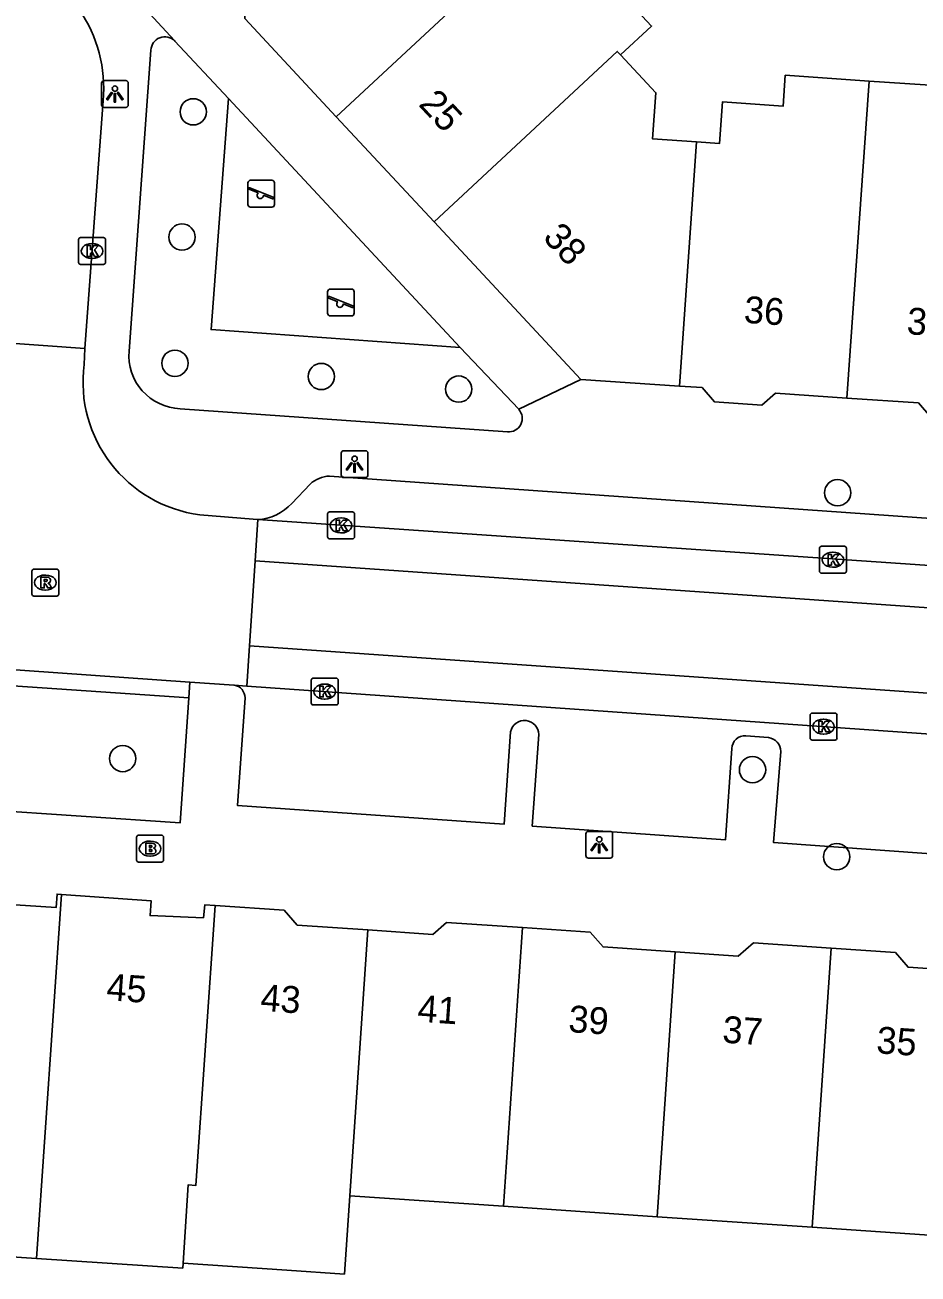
# Model space of a CAD drawing. Extents: x 159961 to 160856, y 382704 to 383353.
# Drawn here: x 160732.3 to 160765.54, y 382924.09 to 382970.59 of the extents above; entities that cross this region are included whole.
import ezdxf

# ---------------------------------------------------------------- set-up
doc = ezdxf.new("R2010")
doc.units = 0
for name, color, linetype in [('IMGEO_Boom', 7, 'Continuous'), ('IMGEO_Brandkraan', 7, 'Continuous'), ('IMGEO_Groenvoorziening', 7, 'Continuous'), ('IMGEO_Kolk', 7, 'Continuous'), ('IMGEO_Lichtpunt', 7, 'Continuous'), ('IMGEO_Pand', 7, 'Continuous'), ('IMGEO_Pand_nummerreeks', 7, 'Continuous'), ('IMGEO_Rijbaan_lokaal_open', 7, 'Continuous'), ('IMGEO_Rioolput', 7, 'Continuous'), ('IMGEO_Speelvoorziening', 7, 'Continuous'), ('IMGEO_Voetpad_open', 7, 'Continuous')]:
    doc.layers.add(name, color=color, linetype=linetype)

msp = doc.modelspace()

# ---------------------------------------------------------------- linework, layer by layer
at = {"layer": 'IMGEO_Boom'}
for centre in [(160738.564, 382967.357), (160738.146, 382962.694), (160737.884, 382957.996), (160743.331, 382957.501), (160748.444, 382957.032), (160762.544, 382953.175), (160735.939, 382943.277), (160759.379, 382942.861), (160762.512, 382939.622)]:
    msp.add_circle(centre, 0.489, dxfattribs=at)
at = {"layer": 'IMGEO_Brandkraan'}
for p, q in [((160736.458, 382939.499), (160736.458, 382940.351)), ((160736.533, 382940.425), (160737.385, 382940.425)), ((160736.946, 382940.205), (160736.971, 382940.205)), ((160737.459, 382940.351), (160737.459, 382939.499)), ((160736.969, 382939.645), (160736.944, 382939.645)), ((160737.385, 382939.425), (160736.533, 382939.425))]:
    msp.add_line(p, q, dxfattribs=at)
for points in [[(160736.458, 382939.499), (160736.458, 382940.351)], [(160736.533, 382940.425), (160737.385, 382940.425)], [(160736.806, 382940.125), (160736.806, 382939.725), (160737.019, 382939.725)], [(160737.037, 382940.125), (160736.806, 382940.125)], [(160737.459, 382940.351), (160737.459, 382939.499)], [(160736.985, 382940.044), (160736.931, 382940.044), (160736.931, 382939.968)], [(160736.931, 382939.968), (160736.984, 382939.968)], [(160736.993, 382939.892), (160736.931, 382939.892), (160736.931, 382939.811)], [(160736.931, 382939.811), (160736.993, 382939.811)], [(160737.385, 382939.425), (160736.533, 382939.425)]]:
    msp.add_lwpolyline(points, dxfattribs=at)
for centre, radius, start, end in [((160736.535, 382940.349), 0.0765, 91.552, 178.448), ((160736.535, 382940.349), 0.0765, 91.552, 178.448), ((160737.041, 382939.98), 0.145, 59.4692, 91.5367), ((160737.066, 382940.027), 0.0922, 285.5137, 58.1501), ((160737.383, 382940.349), 0.0765, 1.552, 88.448), ((160737.383, 382940.349), 0.0765, 1.552, 88.448), ((160736.986, 382940.006), 0.0379, 267.8285, 90.9355), ((160736.994, 382939.851), 0.0404, 269.8759, 90.5077), ((160737.025, 382939.976), 0.251, 268.6676, 293.5347), ((160737.071, 382939.835), 0.105, 301.3115, 78.989), ((160736.535, 382939.501), 0.0765, 181.552, 268.448), ((160736.535, 382939.501), 0.0765, 181.552, 268.448), ((160737.383, 382939.501), 0.0765, 271.552, 358.448), ((160737.383, 382939.501), 0.0765, 271.552, 358.448)]:
    msp.add_arc(centre, radius, start, end, dxfattribs=at)
for centre, major_axis, ratio, start_param, end_param in [((160736.945, 382939.925), (-0.387, 0.002), 0.722429, 4.712389, 7.853982), ((160736.97, 382939.925), (-0.39, 0.002), 0.717154, 1.570796, 4.712389)]:
    msp.add_ellipse(centre, major_axis=major_axis, ratio=ratio, start_param=start_param, end_param=end_param, dxfattribs=at)
at = {"layer": 'IMGEO_Groenvoorziening'}
msp.add_lwpolyline([(160748.504, 382958.576), (160739.228, 382959.252), (160739.875, 382967.852)], dxfattribs=at)
at = {"layer": 'IMGEO_Kolk'}
for p, q in [((160734.299, 382961.748), (160734.299, 382962.6)), ((160734.374, 382962.674), (160735.226, 382962.674)), ((160734.787, 382962.454), (160734.812, 382962.454)), ((160735.3, 382962.6), (160735.3, 382961.748)), ((160735.226, 382961.674), (160734.374, 382961.674)), ((160734.81, 382961.894), (160734.785, 382961.894)), ((160743.565, 382951.532), (160743.565, 382952.384)), ((160743.64, 382952.458), (160744.492, 382952.458)), ((160744.053, 382952.238), (160744.078, 382952.238)), ((160744.566, 382952.384), (160744.566, 382951.532)), ((160744.492, 382951.458), (160743.64, 382951.458)), ((160744.076, 382951.678), (160744.051, 382951.678)), ((160761.869, 382950.253), (160761.869, 382951.105)), ((160761.944, 382951.179), (160762.796, 382951.179)), ((160762.357, 382950.959), (160762.382, 382950.959)), ((160762.87, 382951.105), (160762.87, 382950.253)), ((160762.38, 382950.399), (160762.355, 382950.399)), ((160762.796, 382950.179), (160761.944, 382950.179)), ((160742.957, 382945.346), (160742.957, 382946.198)), ((160743.032, 382946.272), (160743.884, 382946.272)), ((160743.958, 382946.198), (160743.958, 382945.346)), ((160743.445, 382946.052), (160743.47, 382946.052)), ((160743.884, 382945.272), (160743.032, 382945.272)), ((160743.468, 382945.492), (160743.443, 382945.492)), ((160761.521, 382944.041), (160761.521, 382944.893)), ((160761.596, 382944.967), (160762.448, 382944.967)), ((160762.009, 382944.747), (160762.034, 382944.747)), ((160762.522, 382944.893), (160762.522, 382944.041)), ((160762.448, 382943.967), (160761.596, 382943.967)), ((160762.032, 382944.187), (160762.007, 382944.187))]:
    msp.add_line(p, q, dxfattribs=at)
for points in [[(160734.299, 382961.748), (160734.299, 382962.6)], [(160734.374, 382962.674), (160735.226, 382962.674)], [(160735.3, 382962.6), (160735.3, 382961.748)], [(160734.62, 382962.374), (160734.743, 382962.374), (160734.743, 382962.223), (160734.873, 382962.374), (160735.037, 382962.374), (160734.891, 382962.223), (160735.044, 382961.974), (160734.892, 382961.974), (160734.807, 382962.138), (160734.743, 382962.071), (160734.743, 382961.974), (160734.62, 382961.974), (160734.62, 382962.374)], [(160735.226, 382961.674), (160734.374, 382961.674)], [(160743.565, 382951.532), (160743.565, 382952.384)], [(160743.64, 382952.458), (160744.492, 382952.458)], [(160744.566, 382952.384), (160744.566, 382951.532)], [(160743.886, 382952.158), (160744.009, 382952.158), (160744.009, 382952.007), (160744.139, 382952.158), (160744.303, 382952.158), (160744.157, 382952.007), (160744.31, 382951.758), (160744.158, 382951.758), (160744.073, 382951.922), (160744.009, 382951.855), (160744.009, 382951.758), (160743.886, 382951.758), (160743.886, 382952.158)], [(160744.492, 382951.458), (160743.64, 382951.458)], [(160761.869, 382950.253), (160761.869, 382951.105)], [(160761.944, 382951.179), (160762.796, 382951.179)], [(160762.19, 382950.879), (160762.313, 382950.879), (160762.313, 382950.728), (160762.443, 382950.879), (160762.607, 382950.879), (160762.461, 382950.728), (160762.614, 382950.479), (160762.462, 382950.479), (160762.377, 382950.643), (160762.313, 382950.576), (160762.313, 382950.479), (160762.19, 382950.479), (160762.19, 382950.879)], [(160762.87, 382951.105), (160762.87, 382950.253)], [(160762.796, 382950.179), (160761.944, 382950.179)], [(160742.957, 382945.346), (160742.957, 382946.198)], [(160743.032, 382946.272), (160743.884, 382946.272)], [(160743.958, 382946.198), (160743.958, 382945.346)], [(160743.278, 382945.972), (160743.401, 382945.972), (160743.401, 382945.821), (160743.531, 382945.972), (160743.695, 382945.972), (160743.549, 382945.821), (160743.702, 382945.572), (160743.55, 382945.572), (160743.465, 382945.736), (160743.401, 382945.669), (160743.401, 382945.572), (160743.278, 382945.572), (160743.278, 382945.972)], [(160743.884, 382945.272), (160743.032, 382945.272)], [(160761.521, 382944.041), (160761.521, 382944.893)], [(160761.596, 382944.967), (160762.448, 382944.967)], [(160762.522, 382944.893), (160762.522, 382944.041)], [(160761.842, 382944.667), (160761.965, 382944.667), (160761.965, 382944.516), (160762.095, 382944.667), (160762.259, 382944.667), (160762.113, 382944.516), (160762.266, 382944.267), (160762.114, 382944.267), (160762.029, 382944.431), (160761.965, 382944.364), (160761.965, 382944.267), (160761.842, 382944.267), (160761.842, 382944.667)], [(160762.448, 382943.967), (160761.596, 382943.967)]]:
    msp.add_lwpolyline(points, dxfattribs=at)
for centre, start, end in [((160734.376, 382962.598), 91.552, 178.448), ((160734.376, 382962.598), 91.552, 178.448), ((160735.224, 382962.598), 1.552, 88.448), ((160735.224, 382962.598), 1.552, 88.448), ((160734.376, 382961.75), 181.552, 268.448), ((160734.376, 382961.75), 181.552, 268.448), ((160735.224, 382961.75), 271.552, 358.448), ((160735.224, 382961.75), 271.552, 358.448), ((160743.642, 382952.382), 91.552, 178.448), ((160743.642, 382952.382), 91.552, 178.448), ((160744.49, 382952.382), 1.552, 88.448), ((160744.49, 382952.382), 1.552, 88.448), ((160743.642, 382951.534), 181.552, 268.448), ((160743.642, 382951.534), 181.552, 268.448), ((160744.49, 382951.534), 271.552, 358.448), ((160744.49, 382951.534), 271.552, 358.448), ((160761.946, 382951.103), 91.552, 178.448), ((160761.946, 382951.103), 91.552, 178.448), ((160762.794, 382951.103), 1.552, 88.448), ((160762.794, 382951.103), 1.552, 88.448), ((160761.946, 382950.255), 181.552, 268.448), ((160761.946, 382950.255), 181.552, 268.448), ((160762.794, 382950.255), 271.552, 358.448), ((160762.794, 382950.255), 271.552, 358.448), ((160743.034, 382946.196), 91.552, 178.448), ((160743.034, 382946.196), 91.552, 178.448), ((160743.882, 382946.196), 1.552, 88.448), ((160743.882, 382946.196), 1.552, 88.448), ((160743.034, 382945.348), 181.552, 268.448), ((160743.034, 382945.348), 181.552, 268.448), ((160743.882, 382945.348), 271.552, 358.448), ((160743.882, 382945.348), 271.552, 358.448), ((160761.598, 382944.891), 91.552, 178.448), ((160761.598, 382944.891), 91.552, 178.448), ((160762.446, 382944.891), 1.552, 88.448), ((160762.446, 382944.891), 1.552, 88.448), ((160761.598, 382944.043), 181.552, 268.448), ((160761.598, 382944.043), 181.552, 268.448), ((160762.446, 382944.043), 271.552, 358.448), ((160762.446, 382944.043), 271.552, 358.448)]:
    msp.add_arc(centre, 0.0765, start, end, dxfattribs=at)
for centre, major_axis, ratio, start_param, end_param in [((160734.786, 382962.174), (-0.387, 0.002), 0.722429, 4.712389, 7.853982), ((160734.811, 382962.174), (-0.39, 0.002), 0.717154, 1.570796, 4.712389), ((160744.052, 382951.958), (-0.387, 0.002), 0.722429, 4.712389, 7.853982), ((160744.077, 382951.958), (-0.39, 0.002), 0.717154, 1.570796, 4.712389), ((160762.356, 382950.679), (-0.387, 0.002), 0.722429, 4.712389, 7.853982), ((160762.381, 382950.679), (-0.39, 0.002), 0.717154, 1.570796, 4.712389), ((160743.444, 382945.772), (-0.387, 0.002), 0.722429, 4.712389, 7.853982), ((160743.469, 382945.772), (-0.39, 0.002), 0.717154, 1.570796, 4.712389), ((160762.008, 382944.467), (-0.387, 0.002), 0.722429, 4.712389, 7.853982), ((160762.033, 382944.467), (-0.39, 0.002), 0.717154, 1.570796, 4.712389)]:
    msp.add_ellipse(centre, major_axis=major_axis, ratio=ratio, start_param=start_param, end_param=end_param, dxfattribs=at)
at = {"layer": 'IMGEO_Lichtpunt'}
for p, q in [((160736.052, 382968.518), (160735.244, 382968.518)), ((160736.052, 382968.518), (160735.244, 382968.518)), ((160735.15, 382968.423), (160735.15, 382967.616)), ((160735.15, 382968.423), (160735.15, 382967.616)), ((160736.146, 382967.616), (160736.146, 382968.423)), ((160736.146, 382967.616), (160736.146, 382968.423)), ((160735.244, 382967.522), (160736.052, 382967.522)), ((160735.244, 382967.522), (160736.052, 382967.522)), ((160744.07, 382954.642), (160744.07, 382953.835)), ((160744.07, 382954.642), (160744.07, 382953.835)), ((160744.972, 382954.737), (160744.164, 382954.737)), ((160744.972, 382954.737), (160744.164, 382954.737)), ((160745.066, 382953.835), (160745.066, 382954.642)), ((160745.066, 382953.835), (160745.066, 382954.642)), ((160744.164, 382953.741), (160744.972, 382953.741)), ((160744.164, 382953.741), (160744.972, 382953.741)), ((160754.078, 382940.564), (160753.27, 382940.564)), ((160754.078, 382940.564), (160753.27, 382940.564)), ((160753.176, 382940.469), (160753.176, 382939.662)), ((160753.176, 382940.469), (160753.176, 382939.662)), ((160754.172, 382939.662), (160754.172, 382940.469)), ((160754.172, 382939.662), (160754.172, 382940.469)), ((160753.27, 382939.568), (160754.078, 382939.568)), ((160753.27, 382939.568), (160754.078, 382939.568))]:
    msp.add_line(p, q, dxfattribs=at)
for points in [[(160735.524, 382968.087), (160735.563, 382968.059), (160735.375, 382967.797), (160735.337, 382967.824), (160735.524, 382968.087)], [(160735.626, 382968.039), (160735.673, 382968.039), (160735.673, 382967.717), (160735.626, 382967.717), (160735.626, 382968.039)], [(160735.736, 382968.059), (160735.774, 382968.086), (160735.961, 382967.824), (160735.922, 382967.796), (160735.736, 382968.059)], [(160744.444, 382954.306), (160744.483, 382954.278), (160744.295, 382954.016), (160744.257, 382954.043), (160744.444, 382954.306)], [(160744.546, 382954.258), (160744.593, 382954.258), (160744.593, 382953.936), (160744.546, 382953.936), (160744.546, 382954.258)], [(160744.656, 382954.278), (160744.694, 382954.305), (160744.881, 382954.043), (160744.842, 382954.015), (160744.656, 382954.278)], [(160753.55, 382940.133), (160753.589, 382940.105), (160753.401, 382939.843), (160753.363, 382939.87), (160753.55, 382940.133)], [(160753.652, 382940.085), (160753.699, 382940.085), (160753.699, 382939.763), (160753.652, 382939.763), (160753.652, 382940.085)], [(160753.762, 382940.105), (160753.8, 382940.132), (160753.987, 382939.87), (160753.948, 382939.842), (160753.762, 382940.105)]]:
    msp.add_lwpolyline(points, dxfattribs=at)
for centre in [(160735.649, 382968.221), (160744.569, 382954.44), (160753.675, 382940.267)]:
    msp.add_circle(centre, 0.0994, dxfattribs=at)
for centre, start, end in [((160735.244, 382968.423), 90, 180), ((160735.244, 382968.423), 90, 180), ((160736.052, 382968.423), 0, 90), ((160736.052, 382968.423), 0, 90), ((160735.244, 382967.616), 180, 270), ((160735.244, 382967.616), 180, 270), ((160736.052, 382967.616), 270, 0), ((160736.052, 382967.616), 270, 360), ((160744.164, 382954.642), 90, 180), ((160744.164, 382954.642), 90, 180), ((160744.972, 382954.642), 0, 90), ((160744.972, 382954.642), 0, 90), ((160744.164, 382953.835), 180, 270), ((160744.164, 382953.835), 180, 270), ((160744.972, 382953.835), 270, 0), ((160744.972, 382953.835), 270, 360), ((160753.27, 382940.469), 90, 180), ((160753.27, 382940.469), 90, 180), ((160754.078, 382940.469), 0, 90), ((160754.078, 382940.469), 0, 90), ((160753.27, 382939.662), 180, 270), ((160753.27, 382939.662), 180, 270), ((160754.078, 382939.662), 270, 0), ((160754.078, 382939.662), 270, 360)]:
    msp.add_arc(centre, 0.0946, start, end, dxfattribs=at)
at = {"layer": 'IMGEO_Pand'}
for points in [[(160743.886, 382967.173), (160751.858, 382974.594)], [(160751.858, 382974.594), (160755.621, 382970.551), (160754.468, 382969.478)], [(160740.527, 382971.923), (160740.487, 382970.826), (160743.886, 382967.173)], [(160754.468, 382969.478), (160754.346, 382969.609), (160747.527, 382963.261)], [(160757.29, 382966.238), (160755.662, 382966.35), (160755.782, 382968.066), (160754.468, 382969.478)], [(160757.29, 382966.238), (160758.155, 382966.178), (160758.261, 382967.726), (160760.52, 382967.572), (160760.598, 382968.716), (160763.716, 382968.503)], [(160763.716, 382968.503), (160762.892, 382956.698)], [(160763.716, 382968.503), (160766.558, 382968.308), (160766.475, 382967.104), (160769.619, 382966.889)], [(160743.886, 382967.173), (160747.527, 382963.261)], [(160756.656, 382957.146), (160757.29, 382966.238)], [(160747.527, 382963.261), (160752.984, 382957.396)], [(160756.656, 382957.146), (160752.984, 382957.396)], [(160762.892, 382956.698), (160760.228, 382956.88), (160759.722, 382956.44), (160757.96, 382956.56), (160757.5, 382957.088), (160756.656, 382957.146)], [(160768.845, 382955.8), (160766.01, 382955.994), (160765.555, 382956.516), (160762.892, 382956.698)], [(160727.928, 382938.428), (160731.379, 382938.193), (160731.357, 382937.874), (160733.463, 382937.729), (160733.496, 382938.228), (160733.661, 382938.217)], [(160733.661, 382938.217), (160732.734, 382924.666)], [(160739.38, 382937.81), (160739.002, 382937.836), (160738.943, 382937.35), (160736.957, 382937.433), (160736.996, 382937.982), (160733.661, 382938.217)], [(160739.38, 382937.81), (160738.667, 382927.387), (160738.38, 382927.407), (160738.186, 382924.492)], [(160745.066, 382936.894), (160742.437, 382937.073), (160741.947, 382937.635), (160739.38, 382937.81)], [(160744.388, 382926.997), (160745.066, 382936.894)], [(160750.819, 382936.981), (160747.987, 382937.174), (160747.478, 382936.73), (160745.066, 382936.894)], [(160750.819, 382936.981), (160750.109, 382926.607)], [(160756.504, 382936.079), (160753.815, 382936.262), (160753.338, 382936.809), (160750.819, 382936.981)], [(160756.504, 382936.079), (160758.845, 382935.92), (160759.41, 382936.412), (160762.3, 382936.215)], [(160755.829, 382926.218), (160756.504, 382936.079)], [(160762.3, 382936.215), (160761.592, 382925.825)], [(160767.906, 382935.323), (160765.17, 382935.509), (160764.697, 382936.052), (160762.3, 382936.215)], [(160744.388, 382926.997), (160744.189, 382924.085), (160742.051, 382924.23), (160738.186, 382924.492)], [(160750.109, 382926.607), (160744.388, 382926.997)], [(160755.829, 382926.218), (160750.109, 382926.607)], [(160761.592, 382925.825), (160755.829, 382926.218)], [(160767.233, 382925.441), (160761.592, 382925.825)], [(160732.734, 382924.666), (160727.012, 382925.046)], [(160738.186, 382924.492), (160738.174, 382924.304), (160732.734, 382924.666)]]:
    msp.add_lwpolyline(points, dxfattribs=at)
at = {"layer": 'IMGEO_Rijbaan_lokaal_open'}
for points in [[(160735.211, 382967.768), (160734.532, 382958.545)], [(160734.532, 382958.545), (160729.523, 382958.902)], [(160734.532, 382958.545), (160734.501, 382957.951)], [(160738.811, 382952.35), (160740.8, 382952.185), (160740.964, 382952.177)], [(160740.864, 382950.64), (160740.964, 382952.177)], [(160800.215, 382948.117), (160740.964, 382952.177)], [(160740.658, 382947.471), (160740.864, 382950.64)], [(160740.864, 382950.64), (160800.081, 382946.504)], [(160723.69, 382947.159), (160738.437, 382946.126)], [(160740.56, 382945.978), (160740.658, 382947.471)], [(160799.87, 382943.344), (160740.658, 382947.471)], [(160738.437, 382946.126), (160740.084, 382946.011)], [(160740.084, 382946.011), (160740.56, 382945.978)], [(160740.56, 382945.978), (160799.768, 382941.815)]]:
    msp.add_lwpolyline(points, dxfattribs=at)
for centre, radius, start, end in [((160730.14, 382968.248), 5.094, 354.5928, 34.9889), ((160739.472, 382957.317), 5.011, 172.7332, 262.4238)]:
    msp.add_arc(centre, radius, start, end, dxfattribs=at)
at = {"layer": 'IMGEO_Rioolput'}
for p, q in [((160732.634, 382950.329), (160733.486, 382950.329)), ((160732.559, 382949.403), (160732.559, 382950.255)), ((160733.047, 382950.109), (160733.072, 382950.109)), ((160733.56, 382950.255), (160733.56, 382949.403)), ((160733.07, 382949.549), (160733.045, 382949.549)), ((160733.486, 382949.329), (160732.634, 382949.329))]:
    msp.add_line(p, q, dxfattribs=at)
for points in [[(160732.634, 382950.329), (160733.486, 382950.329)], [(160732.559, 382949.403), (160732.559, 382950.255)], [(160733.148, 382950.027), (160732.896, 382950.029), (160732.896, 382949.629)], [(160733.074, 382949.948), (160733.02, 382949.948), (160733.02, 382949.867)], [(160733.02, 382949.867), (160733.072, 382949.867)], [(160733.56, 382950.255), (160733.56, 382949.403)], [(160732.896, 382949.629), (160733.02, 382949.629), (160733.02, 382949.791), (160733.031, 382949.791)], [(160733.078, 382949.762), (160733.149, 382949.629), (160733.289, 382949.629), (160733.224, 382949.755)], [(160733.486, 382949.329), (160732.634, 382949.329)]]:
    msp.add_lwpolyline(points, dxfattribs=at)
for centre, radius, start, end in [((160732.636, 382950.253), 0.0765, 91.552, 178.448), ((160732.636, 382950.253), 0.0765, 91.552, 178.448), ((160733.484, 382950.253), 0.0765, 1.552, 88.448), ((160733.484, 382950.253), 0.0765, 1.552, 88.448), ((160733.056, 382950.056), 0.19, 274.7715, 282.9687), ((160733.08, 382949.852), 0.0964, 77.0061, 93.1865), ((160733.094, 382949.909), 0.0378, 276.6634, 79.6772), ((160733.147, 382949.917), 0.109, 350.3612, 89.416), ((160733.145, 382949.917), 0.112, 277.5842, 350.9817), ((160732.636, 382949.405), 0.0765, 181.552, 268.448), ((160732.636, 382949.405), 0.0765, 181.552, 268.448), ((160733.03, 382949.738), 0.0533, 26.0293, 88.6989), ((160733.129, 382949.702), 0.108, 29.5134, 73.7905), ((160733.484, 382949.405), 0.0765, 271.552, 358.448), ((160733.484, 382949.405), 0.0765, 271.552, 358.448)]:
    msp.add_arc(centre, radius, start, end, dxfattribs=at)
for centre, major_axis, ratio, start_param, end_param in [((160733.046, 382949.829), (-0.387, 0.002), 0.722429, 4.712389, 7.853982), ((160733.071, 382949.829), (-0.39, 0.002), 0.717154, 1.570796, 4.712389)]:
    msp.add_ellipse(centre, major_axis=major_axis, ratio=ratio, start_param=start_param, end_param=end_param, dxfattribs=at)
at = {"layer": 'IMGEO_Speelvoorziening'}
for p, q in [((160740.698, 382964.807), (160741.488, 382964.807)), ((160741.488, 382964.807), (160740.698, 382964.807)), ((160740.598, 382963.907), (160740.598, 382964.707)), ((160740.598, 382964.707), (160740.598, 382963.907)), ((160740.981, 382964.335), (160740.642, 382964.472)), ((160740.667, 382964.532), (160741.543, 382964.179)), ((160741.588, 382964.707), (160741.588, 382963.907)), ((160741.588, 382963.907), (160741.588, 382964.707)), ((160741.488, 382963.807), (160740.698, 382963.807)), ((160740.698, 382963.807), (160741.488, 382963.807)), ((160741.519, 382964.119), (160741.179, 382964.256)), ((160743.563, 382959.858), (160743.563, 382960.658)), ((160743.563, 382960.658), (160743.563, 382959.858)), ((160743.663, 382960.758), (160744.453, 382960.758)), ((160744.453, 382960.758), (160743.663, 382960.758)), ((160744.553, 382960.658), (160744.553, 382959.858)), ((160744.553, 382959.858), (160744.553, 382960.658)), ((160743.946, 382960.286), (160743.607, 382960.423)), ((160743.632, 382960.483), (160744.508, 382960.13)), ((160744.484, 382960.07), (160744.144, 382960.207)), ((160744.453, 382959.758), (160743.663, 382959.758)), ((160743.663, 382959.758), (160744.453, 382959.758))]:
    msp.add_line(p, q, dxfattribs=at)
for centre, radius, start, end in [((160740.698, 382964.707), 0.1, 90, 180), ((160740.698, 382964.707), 0.1, 90, 180), ((160741.488, 382964.707), 0.1, 0, 90), ((160741.488, 382964.707), 0.1, 360, 90), ((160740.655, 382964.502), 0.0327, 68.078, 248.078), ((160741.06, 382964.245), 0.12, 130.9928, 5.1632), ((160740.698, 382963.907), 0.1, 180, 270), ((160740.698, 382963.907), 0.1, 180, 270), ((160741.488, 382963.907), 0.1, 270, 0), ((160741.488, 382963.907), 0.1, 270, 0), ((160741.531, 382964.149), 0.0327, 248.078, 68.078), ((160743.663, 382960.658), 0.1, 90, 180), ((160743.663, 382960.658), 0.1, 90, 180), ((160744.453, 382960.658), 0.1, 0, 90), ((160744.453, 382960.658), 0.1, 360, 90), ((160743.62, 382960.453), 0.0327, 68.078, 248.078), ((160744.025, 382960.196), 0.12, 130.9928, 5.1632), ((160744.496, 382960.1), 0.0327, 248.078, 68.078), ((160743.663, 382959.858), 0.1, 180, 270), ((160743.663, 382959.858), 0.1, 180, 270), ((160744.453, 382959.858), 0.1, 270, 0), ((160744.453, 382959.858), 0.1, 270, 0)]:
    msp.add_arc(centre, radius, start, end, dxfattribs=at)
at = {"layer": 'IMGEO_Voetpad_open'}
for points in [[(160737.877, 382969.993), (160737.869, 382970.007), (160732.93, 382975.365), (160732.864, 382975.416)], [(160737.877, 382969.993), (160739.875, 382967.852)], [(160736.174, 382958.449), (160736.99, 382969.653)], [(160739.875, 382967.852), (160748.504, 382958.576)], [(160748.504, 382958.576), (160750.676, 382956.28)], [(160752.984, 382957.396), (160750.676, 382956.28)], [(160750.255, 382955.442), (160738.076, 382956.304)], [(160743.636, 382953.796), (160798.108, 382949.959)], [(160742.229, 382952.775), (160742.914, 382953.498)], [(160738.397, 382945.544), (160738.082, 382940.884), (160723.332, 382941.88), (160723.647, 382946.54)], [(160738.397, 382945.544), (160723.647, 382946.54)], [(160738.437, 382946.126), (160738.397, 382945.544)], [(160750.377, 382944.274), (160750.132, 382940.829), (160740.209, 382941.534), (160740.497, 382945.533)], [(160758.61, 382943.653), (160758.374, 382940.254), (160751.179, 382940.763), (160751.427, 382944.17)], [(160759.968, 382944.058), (160759.125, 382944.122)], [(160770.241, 382942.864), (160770, 382939.439), (160760.162, 382940.146), (160760.43, 382943.539)]]:
    msp.add_lwpolyline(points, dxfattribs=at)
for centre, radius, start, end in [((160737.506, 382969.634), 0.516, 44.0594, 177.8857), ((160738.155, 382958.289), 1.987, 175.3932, 267.7345), ((160750.31, 382955.939), 0.5, 263.7056, 42.9457), ((160743.689, 382952.644), 1.153, 92.6297, 132.2263), ((160740.888, 382953.975), 1.799, 272.4209, 318.1818), ((160740.013, 382945.532), 0.484, 0.0776, 81.5775), ((160750.896, 382944.164), 0.531, 0.6659, 168.021), ((160759.088, 382943.646), 0.478, 85.5049, 179.142), ((160759.917, 382943.548), 0.513, 359.0288, 84.3205)]:
    msp.add_arc(centre, radius, start, end, dxfattribs=at)

# ---------------------------------------------------------------- texts
at = {"layer": 'IMGEO_Pand_nummerreeks'}
for s, rotation, p in [('25', 312.9411, (160746.917, 382967.616)), ('38', 312.9362, (160751.54, 382962.648)), ('36', 355.9957, (160759.037, 382959.506)), ('34', 355.9957, (160765.097, 382959.082)), ('45', 356.0581, (160735.313, 382934.282)), ('43', 356.0581, (160741.044, 382933.887)), ('41', 356.0594, (160746.887, 382933.484)), ('39', 356.0594, (160752.506, 382933.097)), ('37', 356.0594, (160758.237, 382932.703)), ('35', 356.0594, (160763.968, 382932.308))]:
    msp.add_text(s, height=1, rotation=rotation, dxfattribs=at).set_placement(p)

doc.saveas('drawing.dxf')
